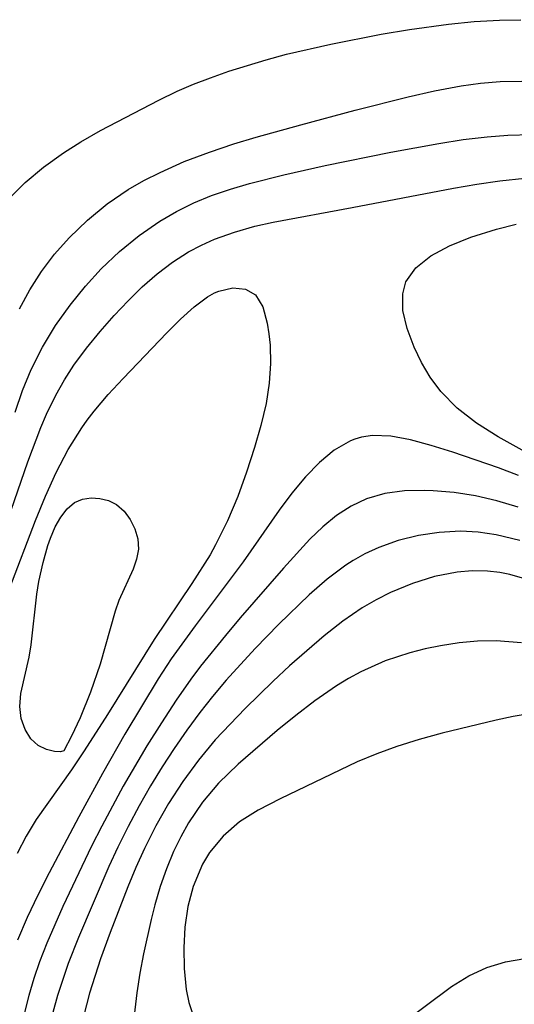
# Model space of a CAD drawing. Header units: metres. Extents: x 1073367 to 1082519, y 1569854 to 1574957.
# Tile 356 of 656: x 1076155 to 1076190, y 1573783 to 1573850. Entities that reach past the tile are written whole.
import ezdxf

# ---------------------------------------------------------------- set-up
doc = ezdxf.new("R2010")
doc.units = ezdxf.units.M
doc.layers.add('CGG_CurvaNivelLidar_v1', color=253, linetype='Continuous', lineweight=30)

msp = doc.modelspace()

# ---------------------------------------------------------------- linework, layer by layer
at = {"layer": 'CGG_CurvaNivelLidar_v1'}
for p, q in [((1076186.7327, 1573850.2962, 68), (1076188.4915, 1573850.4058, 68)), ((1076188.4915, 1573850.4058, 68), (1076189.9522, 1573850.4318, 68)), ((1076180.3499, 1573849.4267, 68), (1076182.2884, 1573849.7548, 68)), ((1076182.2884, 1573849.7548, 68), (1076184.972, 1573850.1192, 68)), ((1076184.972, 1573850.1192, 68), (1076186.7327, 1573850.2962, 68)), ((1076176.8756, 1573848.7522, 68), (1076180.3499, 1573849.4267, 68)), ((1076173.8233, 1573848.0507, 68), (1076176.8756, 1573848.7522, 68)), ((1076172.4361, 1573847.6715, 68), (1076173.8233, 1573848.0507, 68)), ((1076169.8616, 1573846.8803, 68), (1076172.4361, 1573847.6715, 68)), ((1076167.4406, 1573845.9958, 68), (1076168.6015, 1573846.4417, 68)), ((1076168.6015, 1573846.4417, 68), (1076169.8616, 1573846.8803, 68)), ((1076166.3077, 1573845.509, 68), (1076167.4406, 1573845.9958, 68)), ((1076184.0157, 1573845.542, 67.5), (1076185.8414, 1573845.8755, 67.5)), ((1076185.8414, 1573845.8755, 67.5), (1076187.1803, 1573846.0553, 67.5)), ((1076187.1803, 1573846.0553, 67.5), (1076188.521, 1573846.1707, 67.5)), ((1076188.521, 1573846.1707, 67.5), (1076190.0112, 1573846.2152, 67.5)), ((1076165.0454, 1573844.8967, 68), (1076166.3077, 1573845.509, 68)), ((1076178.5525, 1573844.2061, 67.5), (1076182.1937, 1573845.1353, 67.5)), ((1076182.1937, 1573845.1353, 67.5), (1076184.0157, 1573845.542, 67.5)), ((1076161.0231, 1573842.8127, 68), (1076165.0454, 1573844.8967, 68)), ((1076174.825, 1573843.2109, 67.5), (1076178.5525, 1573844.2061, 67.5)), ((1076171.7391, 1573842.348, 67.5), (1076174.825, 1573843.2109, 67.5)), ((1076159.6689, 1573842.0393, 68), (1076161.0231, 1573842.8127, 68)), ((1076170.2143, 1573841.8884, 67.5), (1076171.7391, 1573842.348, 67.5)), ((1076185.9798, 1573842.184, 67), (1076187.6405, 1573842.3836, 67)), ((1076187.6405, 1573842.3836, 67), (1076189.0511, 1573842.4916, 67)), ((1076189.0511, 1573842.4916, 67), (1076190.6732, 1573842.5329, 67)), ((1076158.485, 1573841.2806, 68), (1076159.6689, 1573842.0393, 68)), ((1076168.5203, 1573841.3287, 67.5), (1076170.2143, 1573841.8884, 67.5)), ((1076181.0006, 1573841.3108, 67), (1076184.3197, 1573841.9272, 67)), ((1076184.3197, 1573841.9272, 67), (1076185.9798, 1573842.184, 67)), ((1076157.1172, 1573840.2966, 68), (1076158.485, 1573841.2806, 68)), ((1076166.7986, 1573840.6697, 67.5), (1076168.5203, 1573841.3287, 67.5)), ((1076176.4877, 1573840.3969, 67), (1076181.0006, 1573841.3108, 67)), ((1076155.8387, 1573839.2314, 68), (1076157.1172, 1573840.2966, 68)), ((1076165.1282, 1573839.9278, 67.5), (1076166.7986, 1573840.6697, 67.5)), ((1076173.6389, 1573839.7731, 67), (1076176.4877, 1573840.3969, 67)), ((1076164.0126, 1573839.3647, 67.5), (1076165.1282, 1573839.9278, 67.5)), ((1076171.2921, 1573839.177, 67), (1076173.6389, 1573839.7731, 67)), ((1076154.6828, 1573838.067, 68), (1076155.8387, 1573839.2314, 68)), ((1076162.9358, 1573838.7468, 67.5), (1076164.0126, 1573839.3647, 67.5)), ((1076169.9704, 1573838.7844, 67), (1076171.2921, 1573839.177, 67)), ((1076185.3263, 1573838.8536, 66.5), (1076186.912, 1573839.1227, 66.5)), ((1076186.912, 1573839.1227, 66.5), (1076188.4975, 1573839.3503, 66.5)), ((1076188.4975, 1573839.3503, 66.5), (1076190.2333, 1573839.5333, 66.5)), ((1076161.4871, 1573837.7568, 67.5), (1076162.9358, 1573838.7468, 67.5)), ((1076167.4515, 1573837.825, 67), (1076168.6772, 1573838.3345, 67)), ((1076168.6772, 1573838.3345, 67), (1076169.9704, 1573838.7844, 67)), ((1076178.3365, 1573837.5082, 66.5), (1076185.3263, 1573838.8536, 66.5)), ((1076160.1324, 1573836.649, 67.5), (1076161.4871, 1573837.7568, 67.5)), ((1076166.2652, 1573837.2422, 67), (1076167.4515, 1573837.825, 67)), ((1076165.1244, 1573836.5836, 67), (1076166.2652, 1573837.2422, 67)), ((1076172.9142, 1573836.5126, 66.5), (1076178.3365, 1573837.5082, 66.5)), ((1076158.8737, 1573835.4398, 67.5), (1076160.1324, 1573836.649, 67.5)), ((1076163.6947, 1573835.5948, 67), (1076165.1244, 1573836.5836, 67)), ((1076170.2459, 1573835.828, 66.5), (1076171.6547, 1573836.2252, 66.5)), ((1076171.6547, 1573836.2252, 66.5), (1076172.9142, 1573836.5126, 66.5)), ((1076188.2711, 1573836.029, 66), (1076189.6379, 1573836.3578, 66)), ((1076162.3503, 1573834.4897, 67), (1076163.6947, 1573835.5948, 67)), ((1076168.8836, 1573835.3355, 66.5), (1076170.2459, 1573835.828, 66.5)), ((1076186.5119, 1573835.4834, 66), (1076188.2711, 1573836.029, 66)), ((1076157.862, 1573834.3019, 67.5), (1076158.8737, 1573835.4398, 67.5)), ((1076167.0931, 1573834.4573, 66.5), (1076167.9723, 1573834.9257, 66.5)), ((1076167.9723, 1573834.9257, 66.5), (1076168.8836, 1573835.3355, 66.5)), ((1076183.7534, 1573834.1818, 66), (1076185.0396, 1573834.8839, 66)), ((1076185.0396, 1573834.8839, 66), (1076186.5119, 1573835.4834, 66)), ((1076156.9732, 1573833.1095, 67.5), (1076157.862, 1573834.3019, 67.5)), ((1076161.0896, 1573833.2858, 67), (1076162.3503, 1573834.4897, 67)), ((1076165.985, 1573833.7499, 66.5), (1076167.0931, 1573834.4573, 66.5)), ((1076182.7244, 1573833.3607, 66), (1076183.7534, 1573834.1818, 66)), ((1076164.9351, 1573832.9531, 66.5), (1076165.985, 1573833.7499, 66.5)), ((1076156.1789, 1573831.8535, 67.5), (1076156.9732, 1573833.1095, 67.5)), ((1076160.011, 1573832.1103, 67), (1076161.0896, 1573833.2858, 67)), ((1076163.9092, 1573832.0523, 66.5), (1076164.9351, 1573832.9531, 66.5)), ((1076182.0451, 1573832.3942, 66), (1076182.7244, 1573833.3607, 66)), ((1076181.8215, 1573831.5845, 66), (1076182.0451, 1573832.3942, 66)), ((1076155.4651, 1573830.54, 67.5), (1076156.1789, 1573831.8535, 67.5)), ((1076158.9366, 1573830.7966, 67), (1076160.011, 1573832.1103, 67)), ((1076162.9288, 1573831.0906, 66.5), (1076163.9092, 1573832.0523, 66.5)), ((1076168.3944, 1573831.3679, 66), (1076168.8773, 1573831.6354, 66)), ((1076168.8773, 1573831.6354, 66), (1076169.1819, 1573831.7668, 66)), ((1076169.1819, 1573831.7668, 66), (1076170.1428, 1573831.9864, 66)), ((1076170.1428, 1573831.9864, 66), (1076171.0082, 1573831.9023, 66)), ((1076171.0082, 1573831.9023, 66), (1076171.6961, 1573831.5129, 66)), ((1076171.6961, 1573831.5129, 66), (1076172.1987, 1573830.6912, 66)), ((1076181.8379, 1573830.426, 66), (1076181.8215, 1573831.5845, 66)), ((1076157.9382, 1573829.3884, 67), (1076158.9366, 1573830.7966, 67)), ((1076161.9817, 1573830.0864, 66.5), (1076162.9288, 1573831.0906, 66.5)), ((1076167.4754, 1573830.6908, 66), (1076168.3944, 1573831.3679, 66)), ((1076161.0045, 1573828.9862, 66.5), (1076161.9817, 1573830.0864, 66.5)), ((1076166.547, 1573829.8461, 66), (1076167.4754, 1573830.6908, 66)), ((1076172.1987, 1573830.6912, 66), (1076172.4988, 1573829.5531, 66)), ((1076182.1228, 1573829.1895, 66), (1076181.8379, 1573830.426, 66)), ((1076165.5988, 1573828.8894, 66), (1076166.547, 1573829.8461, 66)), ((1076172.4988, 1573829.5531, 66), (1076172.6196, 1573828.8312, 66)), ((1076157.0432, 1573827.9101, 67), (1076157.9382, 1573829.3884, 67)), ((1076160.07, 1573827.8482, 66.5), (1076161.0045, 1573828.9862, 66.5)), ((1076162.5821, 1573825.7558, 66), (1076165.5988, 1573828.8894, 66)), ((1076172.6196, 1573828.8312, 66), (1076172.703, 1573828.0488, 66)), ((1076182.6043, 1573827.9087, 66), (1076182.1228, 1573829.1895, 66)), ((1076156.2633, 1573826.365, 67), (1076157.0432, 1573827.9101, 67)), ((1076159.1974, 1573826.6618, 66.5), (1076160.07, 1573827.8482, 66.5)), ((1076172.703, 1573828.0488, 66), (1076172.7286, 1573826.7828, 66)), ((1076183.1061, 1573826.8616, 66), (1076182.6043, 1573827.9087, 66)), ((1076172.7286, 1573826.7828, 66), (1076172.6342, 1573825.4318, 66)), ((1076183.7126, 1573825.8348, 66), (1076183.1061, 1573826.8616, 66)), ((1076155.6678, 1573824.9202, 67), (1076156.2633, 1573826.365, 67)), ((1076158.5485, 1573825.6558, 66.5), (1076159.1974, 1573826.6618, 66.5)), ((1076157.9584, 1573824.611, 66.5), (1076158.5485, 1573825.6558, 66.5)), ((1076161.5702, 1573824.6535, 66), (1076162.5821, 1573825.7558, 66)), ((1076172.6342, 1573825.4318, 66), (1076172.419, 1573824.0273, 66)), ((1076184.4423, 1573824.8579, 66), (1076183.7126, 1573825.8348, 66)), ((1076155.1533, 1573823.4356, 67), (1076155.6678, 1573824.9202, 67)), ((1076185.5785, 1573823.7133, 66), (1076184.4423, 1573824.8579, 66)), ((1076157.3289, 1573823.3104, 66.5), (1076157.9584, 1573824.611, 66.5)), ((1076160.6023, 1573823.5075, 66), (1076161.5702, 1573824.6535, 66)), ((1076172.419, 1573824.0273, 66), (1076172.0685, 1573822.5319, 66)), ((1076160.12, 1573822.8822, 66), (1076160.6023, 1573823.5075, 66)), ((1076186.9008, 1573822.6891, 66), (1076185.5785, 1573823.7133, 66)), ((1076156.9311, 1573822.3818, 66.5), (1076157.3289, 1573823.3104, 66.5)), ((1076159.7415, 1573822.3577, 66), (1076160.12, 1573822.8822, 66)), ((1076188.3924, 1573821.7493, 66), (1076186.9008, 1573822.6891, 66)), ((1076156.0296, 1573820.0259, 66.5), (1076156.9311, 1573822.3818, 66.5)), ((1076158.8083, 1573820.8705, 66), (1076159.7415, 1573822.3577, 66)), ((1076172.0685, 1573822.5319, 66), (1076171.6285, 1573821.0123, 66)), ((1076178.2305, 1573821.47, 66.5), (1076177.1089, 1573820.8172, 66.5)), ((1076178.5361, 1573821.5925, 66.5), (1076178.2305, 1573821.47, 66.5)), ((1076178.9899, 1573821.7265, 66.5), (1076178.5361, 1573821.5925, 66.5)), ((1076179.7414, 1573821.8306, 66.5), (1076178.9899, 1573821.7265, 66.5)), ((1076181.0099, 1573821.7779, 66.5), (1076179.7414, 1573821.8306, 66.5)), ((1076182.362, 1573821.5294, 66.5), (1076181.0099, 1573821.7779, 66.5)), ((1076183.7828, 1573821.1492, 66.5), (1076182.362, 1573821.5294, 66.5)), ((1076190.0531, 1573820.8228, 66), (1076188.3924, 1573821.7493, 66)), ((1076157.9821, 1573819.295, 66), (1076158.8083, 1573820.8705, 66)), ((1076171.6285, 1573821.0123, 66), (1076171.084, 1573819.3226, 66)), ((1076177.1089, 1573820.8172, 66.5), (1076176.103, 1573819.9878, 66.5)), ((1076185.2617, 1573820.6905, 66.5), (1076183.7828, 1573821.1492, 66.5)), ((1076188.406, 1573819.6162, 66.5), (1076185.2617, 1573820.6905, 66.5)), ((1076153.9065, 1573813.8887, 66.5), (1076156.0296, 1573820.0259, 66.5)), ((1076176.103, 1573819.9878, 66.5), (1076175.1326, 1573818.9946, 66.5)), ((1076157.2392, 1573817.6591, 66), (1076157.9821, 1573819.295, 66)), ((1076171.084, 1573819.3226, 66), (1076170.4722, 1573817.6309, 66)), ((1076189.7876, 1573819.0739, 66.5), (1076188.406, 1573819.6162, 66.5)), ((1076175.1326, 1573818.9946, 66.5), (1076174.1981, 1573817.8737, 66.5)), ((1076181.9473, 1573818.0192, 67), (1076180.6034, 1573817.8471, 67)), ((1076183.3439, 1573818.0501, 67), (1076181.9473, 1573818.0192, 67)), ((1076183.9096, 1573818.0311, 67), (1076183.3439, 1573818.0501, 67)), ((1076185.356, 1573817.9058, 67), (1076183.9096, 1573818.0311, 67)), ((1076186.8217, 1573817.6743, 67), (1076185.356, 1573817.9058, 67)), ((1076156.5609, 1573815.9856, 66), (1076157.2392, 1573817.6591, 66)), ((1076158.7358, 1573816.8014, 65.5), (1076159.2526, 1573817.2283, 65.5)), ((1076159.2526, 1573817.2283, 65.5), (1076159.7984, 1573817.4583, 65.5)), ((1076159.7984, 1573817.4583, 65.5), (1076160.3896, 1573817.5471, 65.5)), ((1076160.3896, 1573817.5471, 65.5), (1076160.9963, 1573817.5107, 65.5)), ((1076160.9963, 1573817.5107, 65.5), (1076161.5888, 1573817.3556, 65.5)), ((1076161.5888, 1573817.3556, 65.5), (1076162.1361, 1573817.0787, 65.5)), ((1076170.4722, 1573817.6309, 66), (1076169.7739, 1573815.9605, 66)), ((1076174.1981, 1573817.8737, 66.5), (1076173.3281, 1573816.6995, 66.5)), ((1076179.3287, 1573817.4881, 67), (1076178.2714, 1573816.9846, 67)), ((1076180.6034, 1573817.8471, 67), (1076179.3287, 1573817.4881, 67)), ((1076188.2934, 1573817.3378, 67), (1076186.8217, 1573817.6743, 67)), ((1076189.7624, 1573816.895, 67), (1076188.2934, 1573817.3378, 67)), ((1076158.2945, 1573816.2269, 65.5), (1076158.7358, 1573816.8014, 65.5)), ((1076162.1361, 1573817.0787, 65.5), (1076162.6575, 1573816.627, 65.5)), ((1076162.6575, 1573816.627, 65.5), (1076163.0815, 1573816.0591, 65.5)), ((1076173.3281, 1573816.6995, 66.5), (1076170.8408, 1573813.1426, 66.5)), ((1076178.2714, 1573816.9846, 67), (1076177.2731, 1573816.328, 67)), ((1076154.8059, 1573811.3533, 66), (1076156.5609, 1573815.9856, 66)), ((1076157.9164, 1573815.5444, 65.5), (1076158.2945, 1573816.2269, 65.5)), ((1076163.0815, 1573816.0591, 65.5), (1076163.4003, 1573815.4137, 65.5)), ((1076169.7739, 1573815.9605, 66), (1076168.955, 1573814.3114, 66)), ((1076177.2731, 1573816.328, 67), (1076176.3253, 1573815.548, 67)), ((1076157.5942, 1573814.7833, 65.5), (1076157.9164, 1573815.5444, 65.5)), ((1076163.4003, 1573815.4137, 65.5), (1076163.5962, 1573814.7216, 65.5)), ((1076176.3253, 1573815.548, 67), (1076175.4426, 1573814.6959, 67)), ((1076185.791, 1573815.2439, 67.5), (1076184.3418, 1573815.1713, 67.5)), ((1076187.0197, 1573815.1813, 67.5), (1076185.791, 1573815.2439, 67.5)), ((1076157.4162, 1573814.2691, 65.5), (1076157.5942, 1573814.7833, 65.5)), ((1076163.5962, 1573814.7216, 65.5), (1076163.6398, 1573814.0081, 65.5)), ((1076175.4426, 1573814.6959, 67), (1076173.6176, 1573812.7078, 67)), ((1076181.5182, 1573814.6057, 67.5), (1076180.1706, 1573814.1299, 67.5)), ((1076182.9134, 1573814.9544, 67.5), (1076181.5182, 1573814.6057, 67.5)), ((1076184.3418, 1573815.1713, 67.5), (1076182.9134, 1573814.9544, 67.5)), ((1076188.2473, 1573815.0071, 67.5), (1076187.0197, 1573815.1813, 67.5)), ((1076189.8735, 1573814.6094, 67.5), (1076188.2473, 1573815.0071, 67.5)), ((1076157.0814, 1573813.099, 65.5), (1076157.4162, 1573814.2691, 65.5)), ((1076163.6398, 1573814.0081, 65.5), (1076163.5183, 1573813.3271, 65.5)), ((1076168.955, 1573814.3114, 66), (1076168.5761, 1573813.6375, 66)), ((1076180.1706, 1573814.1299, 67.5), (1076179.2268, 1573813.697, 67.5)), ((1076163.5183, 1573813.3271, 65.5), (1076163.2768, 1573812.6424, 65.5)), ((1076168.5761, 1573813.6375, 66), (1076167.3238, 1573811.6447, 66)), ((1076178.4253, 1573813.2407, 67.5), (1076177.9201, 1573812.9106, 67.5)), ((1076179.2268, 1573813.697, 67.5), (1076178.4253, 1573813.2407, 67.5)), ((1076156.794, 1573811.7834, 65.5), (1076157.0814, 1573813.099, 65.5)), ((1076163.2768, 1573812.6424, 65.5), (1076162.2999, 1573810.4932, 65.5)), ((1076170.8408, 1573813.1426, 66.5), (1076167.5359, 1573808.7541, 66.5)), ((1076173.6176, 1573812.7078, 67), (1076170.6477, 1573809.2861, 67)), ((1076177.9201, 1573812.9106, 67.5), (1076176.6344, 1573811.9455, 67.5)), ((1076186.6113, 1573812.5306, 68), (1076185.5604, 1573812.4399, 68)), ((1076187.661, 1573812.5142, 68), (1076186.6113, 1573812.5306, 68)), ((1076188.5126, 1573812.4153, 68), (1076187.661, 1573812.5142, 68)), ((1076176.6344, 1573811.9455, 67.5), (1076175.3878, 1573810.8687, 67.5)), ((1076184.0157, 1573812.1311, 68), (1076182.4886, 1573811.6491, 68)), ((1076185.5604, 1573812.4399, 68), (1076184.0157, 1573812.1311, 68)), ((1076189.1965, 1573812.2806, 68), (1076188.5126, 1573812.4153, 68)), ((1076190.5542, 1573811.8838, 68), (1076189.1965, 1573812.2806, 68)), ((1076156.6576, 1573810.9143, 65.5), (1076156.794, 1573811.7834, 65.5)), ((1076167.3238, 1573811.6447, 66), (1076164.7211, 1573807.8103, 66)), ((1076182.4886, 1573811.6491, 68), (1076180.9885, 1573811.0248, 68)), ((1076156.2599, 1573807.4311, 65.5), (1076156.6576, 1573810.9143, 65.5)), ((1076162.2999, 1573810.4932, 65.5), (1076162.0388, 1573809.7523, 65.5)), ((1076175.3878, 1573810.8687, 67.5), (1076173.2954, 1573808.8526, 67.5)), ((1076179.9936, 1573810.5294, 68), (1076179.0241, 1573809.9712, 68)), ((1076180.9885, 1573811.0248, 68), (1076179.9936, 1573810.5294, 68)), ((1076179.0241, 1573809.9712, 68), (1076177.7044, 1573809.0691, 68)), ((1076162.0388, 1573809.7523, 65.5), (1076161.0181, 1573806.1, 65.5)), ((1076170.6477, 1573809.2861, 67), (1076169.6221, 1573808.0791, 67)), ((1076167.5359, 1573808.7541, 66.5), (1076165.8981, 1573806.463, 66.5)), ((1076173.2954, 1573808.8526, 67.5), (1076171.6632, 1573807.1792, 67.5)), ((1076177.7044, 1573809.0691, 68), (1076176.4305, 1573808.0662, 68)), ((1076164.7211, 1573807.8103, 66), (1076161.5111, 1573802.6365, 66)), ((1076169.6221, 1573808.0791, 67), (1076167.9186, 1573805.9669, 67)), ((1076176.4305, 1573808.0662, 68), (1076174.0462, 1573805.9821, 68)), ((1076156.1301, 1573806.5924, 65.5), (1076156.2599, 1573807.4311, 65.5)), ((1076171.6632, 1573807.1792, 67.5), (1076169.6837, 1573805.0113, 67.5)), ((1076183.3712, 1573807.1618, 68.5), (1076182.3211, 1573806.8947, 68.5)), ((1076184.4299, 1573807.3789, 68.5), (1076183.3712, 1573807.1618, 68.5)), ((1076185.7043, 1573807.5764, 68.5), (1076184.4299, 1573807.3789, 68.5)), ((1076186.9795, 1573807.694, 68.5), (1076185.7043, 1573807.5764, 68.5)), ((1076188.2514, 1573807.7136, 68.5), (1076186.9795, 1573807.694, 68.5)), ((1076189.9893, 1573807.5679, 68.5), (1076188.2514, 1573807.7136, 68.5)), ((1076155.5448, 1573804.0791, 65.5), (1076156.1301, 1573806.5924, 65.5)), ((1076165.8981, 1573806.463, 66.5), (1076165.0086, 1573805.0888, 66.5)), ((1076182.3211, 1573806.8947, 68.5), (1076180.6054, 1573806.3255, 68.5)), ((1076161.0181, 1573806.1, 65.5), (1076160.3503, 1573804.1742, 65.5)), ((1076167.9186, 1573805.9669, 67), (1076167.245, 1573805.0656, 67)), ((1076174.0462, 1573805.9821, 68), (1076172.9211, 1573804.9417, 68)), ((1076180.6054, 1573806.3255, 68.5), (1076178.9523, 1573805.5882, 68.5)), ((1076165.0086, 1573805.0888, 66.5), (1076162.7161, 1573801.2899, 66.5)), ((1076167.245, 1573805.0656, 67), (1076166.2474, 1573803.6356, 67)), ((1076178.1037, 1573805.1209, 68.5), (1076177.2751, 1573804.6102, 68.5)), ((1076178.9523, 1573805.5882, 68.5), (1076178.1037, 1573805.1209, 68.5)), ((1076169.6837, 1573805.0113, 67.5), (1076168.7344, 1573803.885, 67.5)), ((1076172.9211, 1573804.9417, 68), (1076170.9757, 1573803.0494, 68)), ((1076177.2751, 1573804.6102, 68.5), (1076175.7884, 1573803.5862, 68.5)), ((1076155.4811, 1573803.1922, 65.5), (1076155.5448, 1573804.0791, 65.5)), ((1076160.3503, 1573804.1742, 65.5), (1076159.6232, 1573802.4106, 65.5)), ((1076168.7344, 1573803.885, 67.5), (1076167.8743, 1573802.7919, 67.5)), ((1076155.5861, 1573802.3669, 65.5), (1076155.4811, 1573803.1922, 65.5)), ((1076166.2474, 1573803.6356, 67), (1076165.2189, 1573802.0755, 67)), ((1076170.9757, 1573803.0494, 68), (1076168.923, 1573800.8934, 68)), ((1076175.7884, 1573803.5862, 68.5), (1076174.4713, 1573802.5808, 68.5)), ((1076155.848, 1573801.6113, 65.5), (1076155.5861, 1573802.3669, 65.5)), ((1076159.6232, 1573802.4106, 65.5), (1076159.0343, 1573801.1663, 65.5)), ((1076161.5111, 1573802.6365, 66), (1076159.9158, 1573800.1513, 66)), ((1076167.8743, 1573802.7919, 67.5), (1076166.9706, 1573801.5666, 67.5)), ((1076174.4713, 1573802.5808, 68.5), (1076173.1835, 1573801.5346, 68.5)), ((1076189.4155, 1573802.4978, 69), (1076188.2619, 1573802.2538, 69)), ((1076191.1836, 1573802.8061, 69), (1076189.4155, 1573802.4978, 69)), ((1076165.2189, 1573802.0755, 67), (1076164.2223, 1573800.4899, 67)), ((1076188.2619, 1573802.2538, 69), (1076184.5409, 1573801.3559, 69)), ((1076156.2465, 1573800.9783, 65.5), (1076155.848, 1573801.6113, 65.5)), ((1076156.755, 1573800.5125, 65.5), (1076156.2465, 1573800.9783, 65.5)), ((1076159.0343, 1573801.1663, 65.5), (1076158.5, 1573800.1513, 65.5)), ((1076162.7161, 1573801.2899, 66.5), (1076161.1727, 1573798.5931, 66.5)), ((1076166.9706, 1573801.5666, 67.5), (1076166.1023, 1573800.3141, 67.5)), ((1076173.1835, 1573801.5346, 68.5), (1076170.4931, 1573799.2321, 68.5)), ((1076184.5409, 1573801.3559, 69), (1076182.9642, 1573800.9191, 69)), ((1076157.3229, 1573800.2338, 65.5), (1076156.755, 1573800.5125, 65.5)), ((1076164.2223, 1573800.4899, 67), (1076162.5912, 1573797.7101, 67)), ((1076166.1023, 1573800.3141, 67.5), (1076165.2693, 1573799.0375, 67.5)), ((1076168.923, 1573800.8934, 68), (1076167.7714, 1573799.5039, 68)), ((1076181.4121, 1573800.4351, 69), (1076180.0365, 1573799.9439, 69)), ((1076182.9642, 1573800.9191, 69), (1076181.4121, 1573800.4351, 69)), ((1076157.8645, 1573800.1061, 65.5), (1076157.3229, 1573800.2338, 65.5)), ((1076158.2856, 1573800.0889, 65.5), (1076157.8645, 1573800.1061, 65.5)), ((1076158.5, 1573800.1513, 65.5), (1076158.2856, 1573800.0889, 65.5)), ((1076159.9158, 1573800.1513, 66), (1076159.0304, 1573798.831, 66)), ((1076180.0365, 1573799.9439, 69), (1076178.7012, 1573799.3974, 69)), ((1076165.2693, 1573799.0375, 67.5), (1076164.4732, 1573797.7382, 67.5)), ((1076167.7714, 1573799.5039, 68), (1076166.7029, 1573798.0421, 68)), ((1076170.4931, 1573799.2321, 68.5), (1076169.1556, 1573797.9231, 68.5)), ((1076178.7012, 1573799.3974, 69), (1076173.3917, 1573796.8457, 69)), ((1076159.0304, 1573798.831, 66), (1076156.6072, 1573795.4273, 66)), ((1076161.1727, 1573798.5931, 66.5), (1076159.5341, 1573795.6013, 66.5)), ((1076162.5912, 1573797.7101, 67), (1076161.1141, 1573794.969, 67)), ((1076164.4732, 1573797.7382, 67.5), (1076163.6829, 1573796.3558, 67.5)), ((1076166.7029, 1573798.0421, 68), (1076165.7165, 1573796.5182, 68)), ((1076169.1556, 1573797.9231, 68.5), (1076168.0597, 1573796.6108, 68.5)), ((1076163.6829, 1573796.3558, 67.5), (1076162.9357, 1573794.9518, 67.5)), ((1076165.7165, 1573796.5182, 68), (1076164.848, 1573794.9994, 68)), ((1076168.0597, 1573796.6108, 68.5), (1076167.0951, 1573795.1909, 68.5)), ((1076173.3917, 1573796.8457, 69), (1076171.8736, 1573796.0711, 69)), ((1076159.5341, 1573795.6013, 66.5), (1076157.4898, 1573791.7485, 66.5)), ((1076171.8736, 1573796.0711, 69), (1076170.5952, 1573795.2532, 69)), ((1076156.6072, 1573795.4273, 66), (1076155.9279, 1573794.2883, 66)), ((1076161.1141, 1573794.969, 67), (1076160.4132, 1573793.5835, 67)), ((1076162.9357, 1573794.9518, 67.5), (1076162.2322, 1573793.5284, 67.5)), ((1076164.848, 1573794.9994, 68), (1076164.0589, 1573793.4351, 68)), ((1076167.0951, 1573795.1909, 68.5), (1076166.5483, 1573794.23, 68.5)), ((1076170.5952, 1573795.2532, 69), (1076169.4608, 1573794.2824, 69)), ((1076155.9279, 1573794.2883, 66), (1076155.3031, 1573793.092, 66)), ((1076166.5483, 1573794.23, 68.5), (1076166.0591, 1573793.2334, 68.5)), ((1076169.4608, 1573794.2824, 69), (1076168.5306, 1573793.1495, 69)), ((1076160.4132, 1573793.5835, 67), (1076158.4344, 1573789.4392, 67)), ((1076162.2322, 1573793.5284, 67.5), (1076161.6141, 1573792.1847, 67.5)), ((1076164.0589, 1573793.4351, 68), (1076163.4692, 1573792.122, 68)), ((1076166.0591, 1573793.2334, 68.5), (1076165.5643, 1573792.0383, 68.5)), ((1076168.5306, 1573793.1495, 69), (1076168.043, 1573792.3408, 69)), ((1076161.6141, 1573792.1847, 67.5), (1076159.5086, 1573787.3094, 67.5)), ((1076168.043, 1573792.3408, 69), (1076167.4009, 1573790.8111, 69)), ((1076157.4898, 1573791.7485, 66.5), (1076156.7188, 1573790.2257, 66.5)), ((1076163.4692, 1573792.122, 68), (1076162.9166, 1573790.7903, 68)), ((1076165.5643, 1573792.0383, 68.5), (1076165.1378, 1573790.8081, 68.5)), ((1076165.1378, 1573790.8081, 68.5), (1076164.77, 1573789.5503, 68.5)), ((1076167.4009, 1573790.8111, 69), (1076167.049, 1573789.4399, 69)), ((1076156.7188, 1573790.2257, 66.5), (1076155.9923, 1573788.6885, 66.5)), ((1076162.9166, 1573790.7903, 68), (1076161.6886, 1573787.6492, 68)), ((1076164.77, 1573789.5503, 68.5), (1076164.5152, 1573788.5427, 68.5)), ((1076158.4344, 1573789.4392, 67), (1076157.3293, 1573786.9138, 67)), ((1076167.049, 1573789.4399, 69), (1076166.8411, 1573788.0226, 69)), ((1076155.9923, 1573788.6885, 66.5), (1076155.3326, 1573787.1271, 66.5)), ((1076164.5152, 1573788.5427, 68.5), (1076163.9995, 1573786.1923, 68.5)), ((1076161.6886, 1573787.6492, 68), (1076161.0297, 1573785.8372, 68)), ((1076166.8411, 1573788.0226, 69), (1076166.7563, 1573786.5885, 69)), ((1076157.3293, 1573786.9138, 67), (1076156.8366, 1573785.6313, 67)), ((1076159.5086, 1573787.3094, 67.5), (1076158.8154, 1573785.5309, 67.5)), ((1076163.9995, 1573786.1923, 68.5), (1076163.7463, 1573784.848, 68.5)), ((1076166.7563, 1573786.5885, 69), (1076166.7827, 1573785.1666, 69)), ((1076156.8366, 1573785.6313, 67), (1076156.4503, 1573784.4864, 67)), ((1076158.8154, 1573785.5309, 67.5), (1076158.0806, 1573783.3221, 67.5)), ((1076161.0297, 1573785.8372, 68), (1076160.2802, 1573783.4791, 68)), ((1076187.6111, 1573785.2417, 69), (1076188.8934, 1573785.6368, 69)), ((1076188.8934, 1573785.6368, 69), (1076190.2341, 1573785.8606, 69)), ((1076163.7463, 1573784.848, 68.5), (1076163.5335, 1573783.492, 68.5)), ((1076166.7827, 1573785.1666, 69), (1076166.9353, 1573783.7204, 69)), ((1076186.384, 1573784.6782, 69), (1076187.6111, 1573785.2417, 69)), ((1076156.4503, 1573784.4864, 67), (1076156.1086, 1573783.3265, 67)), ((1076185.1871, 1573783.9423, 69), (1076186.384, 1573784.6782, 69)), ((1076160.2802, 1573783.4791, 68), (1076159.428, 1573780.1965, 68)), ((1076163.5335, 1573783.492, 68.5), (1076163.3506, 1573781.9377, 68.5)), ((1076166.9353, 1573783.7204, 69), (1076167.1179, 1573782.845, 69)), ((1076180.9723, 1573780.8004, 69), (1076185.1871, 1573783.9423, 69)), ((1076156.1086, 1573783.3265, 67), (1076155.6992, 1573781.68, 67)), ((1076158.0806, 1573783.3221, 67.5), (1076157.7629, 1573782.1582, 67.5)), ((1076167.1179, 1573782.845, 69), (1076167.3769, 1573782.0104, 69))]:
    msp.add_line(p, q, dxfattribs=at)

doc.saveas('drawing.dxf')
